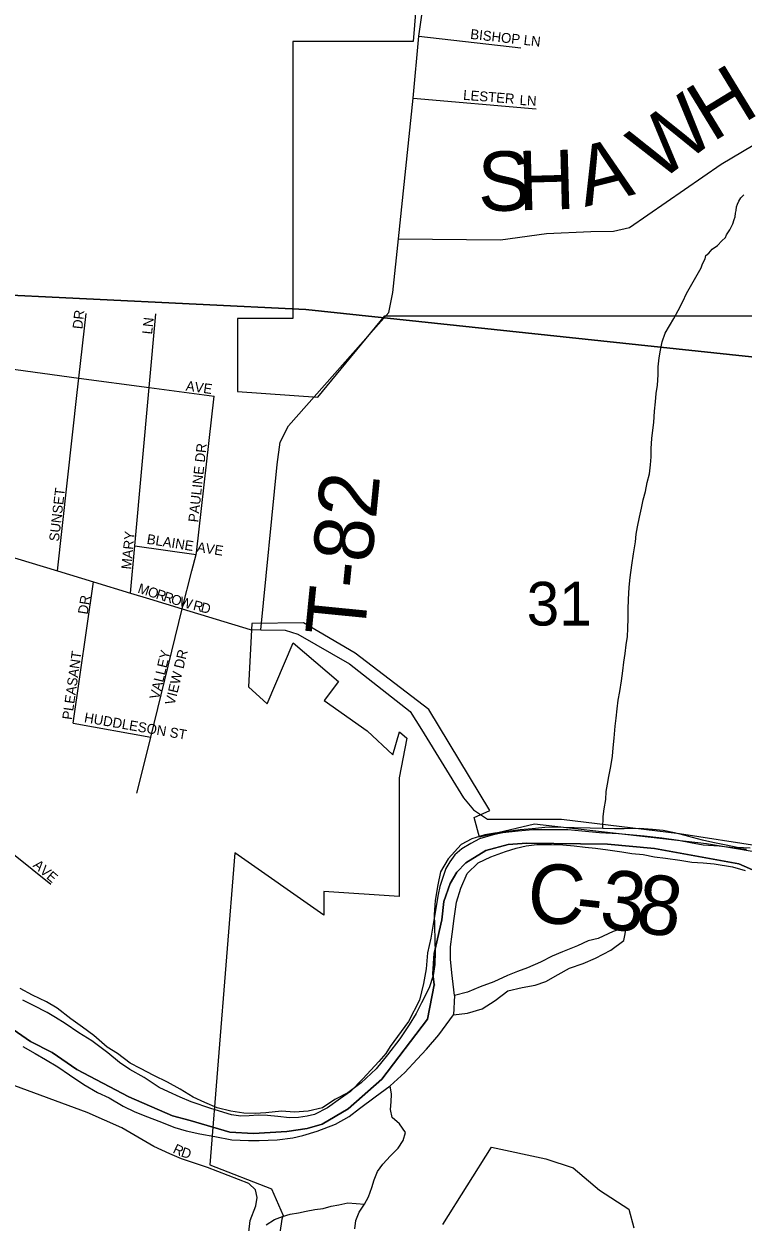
# Model space of a CAD drawing. Extents: x 1310247 to 1664935, y 284496 to 704931.
# Drawn here: x 1485268 to 1488904, y 500619 to 506675 of the extents above; entities that cross this region are included whole.
import ezdxf

# ---------------------------------------------------------------- set-up
doc = ezdxf.new("R2010")
doc.units = 0
for name, color, linetype in [('GM_P_State_Location', 7, 'Continuous'), ('GM_X_Adjacent_County', 7, 'Continuous'), ('GM_X_City_Street', 7, 'Continuous'), ('GM_X_Corporation_Text', 7, 'Continuous'), ('GM_X_County', 7, 'Continuous'), ('GM_X_County_Road_Text', 7, 'Continuous'), ('GM_X_County_Subdivision_Text', 7, 'Continuous'), ('GM_X_Major_Lake_Text', 7, 'Continuous'), ('GM_X_Minor_River_Text', 7, 'Continuous'), ('GM_X_Rail_Line', 7, 'Continuous'), ('GM_X_State_Location', 7, 'Continuous'), ('GM_X_Township_Road', 7, 'Continuous'), ('GM_X_Township_Subdivision', 7, 'Continuous'), ('GM_X_US_Location', 7, 'Continuous')]:
    doc.layers.add(name, color=color, linetype=linetype)

msp = doc.modelspace()

# ---------------------------------------------------------------- linework, layer by layer
at = {"layer": 'GM_X_Adjacent_County'}
for points in [[(1485076.3, 501686.8), (1485301.5, 501531), (1485410.9, 501475.7), (1485536.3, 501390.4), (1485799.5, 501250.7), (1486019.5, 501155.9), (1486109.4, 501131.4), (1486310.2, 501073.2), (1486428.2, 501066), (1486597.2, 501076.4), (1486701, 501090.9), (1486776, 501113.4), (1486908.2, 501190.5), (1487077.2, 501341), (1487309.6, 501644.8), (1487342.6, 501816.9), (1487336.4, 501873.1), (1487342.8, 501975.9), (1487381.4, 502145.9), (1487392, 502238.2), (1487422.7, 502329.7), (1487456.6, 502387.4), (1487502.4, 502434.1), (1487603.2, 502496.5), (1487716.4, 502526.2), (1487811.1, 502533.7), (1488218.9, 502529.2), (1488456.7, 502506.7), (1488882.7, 502429.5), (1489117.6, 502326.1)], [(1489117.6, 502326.1), (1488882.7, 502429.5), (1488456.7, 502506.7), (1488218.9, 502529.2), (1487811.1, 502533.7), (1487716.4, 502526.2), (1487603.2, 502496.5), (1487502.4, 502434.1), (1487456.6, 502387.4), (1487422.7, 502329.7), (1487392, 502238.2), (1487381.4, 502145.9), (1487342.8, 501975.9), (1487336.4, 501873.1), (1487342.6, 501816.9), (1487309.6, 501644.8), (1487077.2, 501341), (1486908.2, 501190.5), (1486776, 501113.4), (1486701, 501090.9), (1486597.2, 501076.4), (1486428.2, 501066), (1486310.2, 501073.2), (1486109.4, 501131.4), (1486019.5, 501155.9), (1485799.5, 501250.7), (1485536.3, 501390.4), (1485410.9, 501475.7), (1485301.5, 501531), (1485076.3, 501686.8)]]:
    msp.add_lwpolyline(points, dxfattribs=at)
at = {"layer": 'GM_X_City_Street'}
msp.add_line((1487444.9, 501764), (1487440.4, 501665.9), dxfattribs=at)
for points in [[(1488939.6, 502508.6), (1488875.4, 502512.2), (1488819.5, 502523.6), (1488751.6, 502537.3), (1488699.7, 502548.6), (1488624, 502568.5), (1488558.2, 502586.2), (1488500.2, 502597.7), (1488446.2, 502603), (1488380.1, 502608.7), (1488303.8, 502606.6), (1488253.5, 502605.8), (1488195.4, 502607.3), (1488131.2, 502608.9), (1488050.9, 502610.9), (1487996.8, 502612.2), (1487918.5, 502614.2), (1487838, 502606.2), (1487777.7, 502601.7), (1487703.1, 502591.5), (1487648.8, 502584.8), (1487598.3, 502576.1), (1487533.6, 502555.6), (1487478.6, 502526.9), (1487412.5, 502454.4), (1487374.7, 502389.2), (1487361, 502323.4), (1487346.9, 502243.6), (1487343, 502173.5), (1487343.7, 502119.3), (1487345.6, 502039.1), (1487348.2, 501984.9), (1487346.6, 501920.8), (1487337.1, 501864.9), (1487317.4, 501803.3), (1487279.3, 501726), (1487251.8, 501672.6), (1487216.2, 501615.4), (1487168.2, 501544.4), (1487105.9, 501463.8), (1487049.9, 501393), (1486973.8, 501322.7), (1486906.3, 501272.3), (1486841.1, 501237.8), (1486777.8, 501195.3), (1486705.1, 501179.1), (1486636.8, 501174.8), (1486570.6, 501178.4), (1486492.1, 501170.3), (1486437.8, 501167.7), (1486379.7, 501169.2), (1486313.7, 501178.8), (1486245.9, 501196.5), (1486182.3, 501222.2), (1486124.8, 501249.7), (1486057.6, 501289.5), (1485994.2, 501325.1), (1485924.8, 501358.9), (1485857.5, 501394.7), (1485806, 501422), (1485741, 501469.8), (1485689.7, 501503.1), (1485620.9, 501561), (1485563.8, 501604.5), (1485504.7, 501646), (1485435.8, 501699.9), (1485382.4, 501731.3), (1485311, 501765.1), (1485249.7, 501798.8)], [(1487444.9, 501764), (1487431.8, 501878.6), (1487425.5, 501946.9), (1487425.1, 502009.1), (1487432.8, 502073), (1487442.9, 502153), (1487455, 502234.8), (1487477, 502306.5), (1487509, 502379.8), (1487564.6, 502434.6), (1487629.6, 502465), (1487702.5, 502491.3), (1487757.2, 502508), (1487807.7, 502520.7), (1487862.1, 502527.4), (1487936.3, 502527.6), (1487992.5, 502526.1), (1488050.6, 502520.7), (1488106.6, 502513.3), (1488158.7, 502508), (1488220.7, 502500.4), (1488290.7, 502490.7), (1488342.7, 502481.3), (1488398.7, 502475.9), (1488456.7, 502464.5)], [(1488456.7, 502464.5), (1488512.7, 502457.1), (1488584.7, 502447.2), (1488644.7, 502437.7), (1488702.8, 502434.3), (1488758.9, 502428.9), (1488850.8, 502414.6), (1488914.6, 502394.9)], [(1487440.4, 501665.9), (1487510.8, 501674.2), (1487585.7, 501696.3), (1487651, 501738.8), (1487714.5, 501787.4), (1487787.2, 501803.6), (1487853.8, 501816), (1487906.4, 501834.7), (1487969.5, 501869.2), (1488026.6, 501901.9), (1488095.5, 501926.2), (1488158.4, 501952.7), (1488235.7, 501992.9), (1488301.2, 502041.4), (1488315, 502111.2), (1488248.2, 502086.8), (1488171, 502052.6), (1488120.5, 502039.8), (1488067.7, 502015.1), (1487990.6, 501985), (1487939.8, 501962.2), (1487880.8, 501931.6), (1487813.8, 501903.1), (1487763.2, 501884.4), (1487712.5, 501865.6), (1487643.4, 501833.2), (1487574.5, 501806.9), (1487511.6, 501780.4), (1487444.9, 501764)], [(1485262.2, 501505.8), (1485325.5, 501470.1), (1485376.9, 501440.8), (1485440.2, 501403.1), (1485499.4, 501363.5), (1485570.4, 501313.6), (1485639.6, 501273.8), (1485699.1, 501246.3), (1485770.3, 501204.4), (1485829.8, 501174.9), (1485893.4, 501151.2), (1485951, 501127.7), (1486030.5, 501095.7), (1486088.3, 501080.2), (1486158.1, 501064.4), (1486234.1, 501050.5), (1486320, 501034.3), (1486404.2, 501030.2), (1486458.4, 501030.9), (1486548.8, 501034.6), (1486627.4, 501044.7), (1486677.8, 501055.5), (1486750.7, 501077.7), (1486843.9, 501113.5), (1486913.2, 501151.8), (1486964.4, 501192.6), (1487044.2, 501250.8), (1487119.9, 501307), (1487194, 501375.3), (1487255.9, 501442), (1487303.4, 501492.9), (1487365.5, 501565.5), (1487440.4, 501665.9)]]:
    msp.add_lwpolyline(points, dxfattribs=at)
at = {"layer": 'GM_X_Corporation_Text'}
for points in [[(1485538.2, 504811), (1485546.4, 504884.5), (1485583, 505211.5)], [(1485807.9, 503797.5), (1485829.5, 504036.1), (1485902.1, 504836.6), (1485935.8, 505208.8)], [(1484437.8, 505024.4), (1484829.8, 504980.8), (1485178.9, 504933.9), (1485546.4, 504884.5), (1485902.1, 504836.6), (1486230.4, 504792.5)], [(1485437.5, 503909.9), (1485538.2, 504811), (1485538.2, 504811)], [(1486117.6, 503910), (1486138.6, 503993.1), (1486140.5, 504000.6), (1486230.4, 504792.5)], [(1485166.2, 504072.3), (1485165.8, 504049.1), (1485164.7, 503992.8), (1485437.5, 503909.9), (1485620.8, 503854.3), (1485807.9, 503797.5), (1485903.4, 503768.5)], [(1485829.5, 504036.1), (1486138.6, 503993.1)], [(1486069.2, 503718.2), (1486117.5, 503909.7), (1486117.6, 503910)], [(1485517.9, 503140.7), (1485620.8, 503854.3)], [(1485903.4, 503768.5), (1486069.2, 503718.2), (1486412.7, 503613.9)], [(1485890.7, 502993.1), (1485890.7, 502993.1), (1485909.7, 503070.3), (1486069.2, 503718.2)], [(1485517.9, 503140.7), (1485909.7, 503070.3)], [(1485839.7, 502786), (1485890.7, 502993.1)], [(1485033.3, 502624.3), (1485034.2, 502623.6), (1485403.6, 502327.3)], [(1486412.8, 500449.1), (1486400.6, 500523.9), (1486412.3, 500627.1), (1486440.7, 500700.7), (1486447.1, 500742), (1486439.3, 500780.7), (1486405.8, 500814.2), (1486196.8, 500894.2), (1486065.1, 500938.1), (1486005.8, 500963.9), (1485924.5, 501000), (1485763.2, 501094.2), (1485587.7, 501171.7), (1485190.2, 501318.8), (1484885.7, 501442.7), (1484516.7, 501587.2), (1484256, 501708.5), (1483987.4, 501794.7), (1483535.3, 501943.8), (1482722, 502181.9)]]:
    msp.add_lwpolyline(points, dxfattribs=at)
at = {"layer": 'GM_X_County'}
msp.add_lwpolyline([(1485056.1, 511086.7), (1490330.6, 510528.2), (1489787.4, 504902.9), (1486694.2, 505230.8), (1484474.7, 505338.4)], close=True, dxfattribs=at)
for points in [[(1484474.7, 505338.4), (1486694.2, 505230.8), (1489787.4, 504902.9)], [(1488922.5, 502501.5), (1488782.9, 502518.2), (1488703, 502523.7), (1488639.2, 502534.8), (1488577.4, 502548), (1488493.7, 502559.6), (1488403.9, 502569.3), (1488274.1, 502581.7), (1488178.3, 502585.5), (1488088.4, 502595.2), (1488018.6, 502600.5), (1487914.6, 502600.4), (1487840.6, 502601.8), (1487766.5, 502595.2), (1487690.4, 502586.6), (1487640.2, 502575.6), (1487571.8, 502554.9), (1487527.4, 502531.7), (1487482.9, 502504.5), (1487446.3, 502475.2), (1487421.7, 502439.7), (1487401, 502406.1), (1487371.3, 502314.7), (1487362.6, 502274.8), (1487340.1, 502145.3), (1487326.4, 502053.6), (1487309, 501979.9), (1487301.5, 501898), (1487288.2, 501824.3), (1487268.6, 501740.7), (1487212.5, 501631.8), (1487120.2, 501505.5), (1487097.5, 501470), (1487062.8, 501430.6), (1486981.2, 501342.2), (1486920, 501279.3), (1486869.3, 501242.3), (1486802.4, 501195.6), (1486737.9, 501162.8), (1486699.7, 501153.5), (1486655.8, 501147.8), (1486611.5, 501145.1), (1486551.7, 501152.3), (1486499.8, 501157.2), (1486451.8, 501158.1), (1486407.8, 501154.9), (1486365.8, 501153.8), (1486317.9, 501160.6), (1486212.5, 501192.6), (1486113.2, 501226.5), (1486057.6, 501249.5), (1486000.1, 501276.6), (1485952.6, 501299.5), (1485875.5, 501348.9), (1485804.3, 501390.2), (1485751, 501425.2), (1485691.9, 501474.3), (1485611.1, 501533.8), (1485545.8, 501575), (1485476.7, 501622.3), (1485427.3, 501653.2), (1485385.8, 501678), (1485316.5, 501713.3), (1485263, 501740.3)]]:
    msp.add_lwpolyline(points, dxfattribs=at)
at = {"layer": 'GM_X_County_Road_Text'}
msp.add_lwpolyline([(1486412.7, 503613.9), (1486413.9, 503613.5), (1486465.8, 503612.4), (1486589.1, 503610.5), (1486652.7, 503590.7), (1486914.5, 503439.6), (1487220.7, 503199.5), (1487279.1, 503108.3), (1487491.2, 502763.7), (1487542.1, 502702.6), (1487611.4, 502655.2), (1487986.3, 502654.4), (1488582.5, 502583.4), (1488996.2, 502517.8)], dxfattribs=at)
at = {"layer": 'GM_X_County_Subdivision_Text'}
for points in [[(1486465.8, 503612.4), (1486548.7, 504448.5), (1486564.6, 504561.5), (1486606.3, 504643.2), (1487113.4, 505216.7), (1487134.3, 505317.3), (1487162.8, 505588.9), (1487235.9, 506299.2), (1487265.3, 506612.5), (1487332.4, 507088.8), (1487329.4, 507261.5), (1487288.7, 507460.9), (1487259.4, 507574.9), (1487267.1, 507619.9), (1487304.4, 507679.1), (1487349.4, 507737.3), (1487374, 507775.8), (1487379.5, 507838.4)], [(1487162.8, 505588.9), (1487677.1, 505584), (1487909.7, 505615.9), (1488134.7, 505625), (1488248.7, 505626.5), (1488330.8, 505646.3), (1488793, 505966.3), (1488956.2, 506062.1)]]:
    msp.add_lwpolyline(points, dxfattribs=at)
at = {"layer": 'GM_X_Major_Lake_Text'}
for points in [[(1487250.5, 506750.5), (1487236.9, 506586.1), (1486627.4, 506586), (1486627.3, 505186.1), (1486347.3, 505186.1), (1486347.3, 504816.1), (1486753.7, 504787.7), (1487092.5, 505198.6), (1492015.1, 505199.2)], [(1489081.2, 502470.3), (1488719.3, 502531), (1487849.8, 502630.4), (1487572, 502563.7), (1487544.2, 502663.7), (1487624.2, 502698.8), (1487314.9, 503209.5), (1486943.2, 503493.4), (1486682.6, 503646.9), (1486421.3, 503643.3), (1486403.1, 503324.3), (1486498.6, 503237.7), (1486629.2, 503545.7), (1486858.1, 503350.8), (1486786.1, 503254.8), (1487003.1, 503101.9), (1487134.1, 502980), (1487166.6, 503096.4), (1487205.1, 503064.3), (1487165, 502864.3), (1487165, 502264.4), (1486785, 502289.4), (1486785, 502169.4), (1486334.6, 502485.3), (1486207.9, 500907.6), (1486519.7, 500786.7), (1486579.4, 500651.3), (1486572.5, 500632.5), (1486542.7, 500425.6)], [(1487386.9, 500606.9), (1487633.1, 500997.9), (1487906.8, 500938.7), (1488044.6, 500893.4), (1488179, 500779.8), (1488326.3, 500683.4), (1488352.7, 500590.1)]]:
    msp.add_lwpolyline(points, dxfattribs=at)
at = {"layer": 'GM_X_Minor_River_Text'}
for points in [[(1488617.8, 505311.9), (1488692.7, 505442.6), (1488697.2, 505456.5), (1488703.7, 505472.3), (1488712.3, 505488), (1488716.8, 505503.9), (1488731.3, 505515.5), (1488748.1, 505537), (1488774.8, 505554.2), (1488797.6, 505577.6), (1488816.3, 505595), (1488820.8, 505608.9), (1488837.7, 505634.5), (1488846.2, 505650.2), (1488852.7, 505664), (1488859.5, 505685.9), (1488864, 505699.8), (1488866.6, 505717.7), (1488869, 505731.7), (1488871.6, 505749.6), (1488876.1, 505763.5), (1488882.7, 505779.3), (1488893.2, 505795), (1488907.8, 505810.6)], [(1488195.4, 502607.3), (1488196.2, 502668.1), (1488202.9, 502708.1), (1488209.7, 502754.1), (1488212.4, 502794.2), (1488219, 502832.2), (1488225.7, 502870.1), (1488236.6, 502922.1), (1488243.5, 502974.1), (1488248.2, 503016.1), (1488253, 503064.2), (1488258, 503124.3), (1488262.7, 503166.3), (1488267.5, 503212.3), (1488272.3, 503256.3), (1488281, 503300.3), (1488290, 503354.3), (1488296.8, 503404.3), (1488301.6, 503448.4), (1488308.3, 503492.4), (1488313.1, 503536.4), (1488319.8, 503578.4), (1488322.5, 503618.4), (1488323.4, 503670.6), (1488324.2, 503716.7), (1488325, 503764.8), (1488328, 503826.9), (1488332.9, 503876.9), (1488341.9, 503938.9), (1488350.9, 503996.9), (1488360, 504056.9), (1488364.6, 504095), (1488371.3, 504132.9), (1488380.1, 504180.9), (1488390.9, 504226.8), (1488399.6, 504268.8), (1488410.4, 504310.8), (1488419.2, 504356.7), (1488431.9, 504400.6), (1488436.7, 504446.7), (1488439.4, 504486.7), (1488440.1, 504528.8), (1488443, 504578.9), (1488447.7, 504620.9), (1488452.4, 504660.9), (1488457.3, 504717), (1488462.1, 504765), (1488464.9, 504807.1), (1488471.6, 504849.1), (1488474.5, 504901.2), (1488475.1, 504941.3), (1488479.9, 504987.3), (1488486.6, 505025.3), (1488495.3, 505067.3), (1488510.1, 505111.1), (1488532.8, 505148.9), (1488553.5, 505186.6), (1488576.2, 505226.4), (1488599.1, 505272.1), (1488617.8, 505311.9)], [(1487346.1, 501815.6), (1487345.5, 501817.9)], [(1486941.4, 500584.9), (1486946.1, 500626.9), (1486962.9, 500668.7), (1486989.6, 500708.4), (1487010.3, 500746.2), (1487027.2, 500794), (1487039.8, 500831.9), (1487056.6, 500873.8), (1487083.3, 500911.4), (1487122.1, 500952.9), (1487160.9, 500992.4), (1487185.6, 501030.1), (1487198.4, 501072), (1487167, 501114.6), (1487129.4, 501147.3), (1487122.1, 501187.5), (1487124.7, 501225.5), (1487127.4, 501265.6), (1487119.9, 501307)], [(1486492.3, 500604), (1486534.9, 500631.4), (1486575.3, 500646.8), (1486613.6, 500658.2), (1486655.9, 500665.6), (1486696.1, 500673), (1486738.4, 500682.3), (1486780.6, 500687.7), (1486820.9, 500699.1), (1486861.2, 500706.4), (1486905.5, 500715.8), (1486989.6, 500708.4)]]:
    msp.add_lwpolyline(points, dxfattribs=at)
at = {"layer": 'GM_X_State_Location'}
for points in [[(1487265.3, 506612.5), (1487780, 506554.6)], [(1487235.9, 506299.2), (1487857.8, 506246.4)]]:
    msp.add_lwpolyline(points, dxfattribs=at)

# ---------------------------------------------------------------- texts
at = {"layer": 'GM_P_State_Location'}
for s, rotation, p in [('BISHOP LN', 353.5686, (1487523.3, 506599.5)), ('LESTER', 355.51773, (1487487.7, 506291.5)), ('LN', 356.97755, (1487773.5, 506265.1))]:
    msp.add_text(s, height=50, rotation=rotation, dxfattribs=at).set_placement(p)
at = {"layer": 'GM_X_Rail_Line'}
for s, rotation, p in [('DR', 83.99338, (1485563.6, 505130.3)), ('LN', 83.9832, (1485915.8, 505103.9)), ('AVE', 352.15077, (1486084.7, 504821.9)), ('PAULINE DR', 83.73734, (1486148.8, 504153.6)), ('SUNSET', 83.28941, (1485444.8, 504056.9)), ('MARY', 84.55745, (1485810.2, 503915.8)), ('BLAINE AVE', 350.99124, (1485886.9, 504047.4)), ('M', 342.23313, (1485839.9, 503800.7)), ('O', 342.22868, (1485890.2, 503784.6)), ('R', 342.24388, (1485932.1, 503771.2)), ('R', 342.23313, (1485969.8, 503759.1)), ('DR', 81.03091, (1485590.1, 503687.6)), ('O', 342.22868, (1486007.5, 503747)), ('W', 344.12017, (1486051.1, 503733.1)), ('R', 345.52617, (1486120.2, 503713.8)), ('D', 345.52903, (1486158.6, 503703.9)), ('PLEASANT', 81.86814, (1485510.9, 503155.1)), ('VALLEY', 76.46385, (1485951.1, 503257.2)), ('VIEW DR', 76.19676, (1486029.3, 503228.1)), ('HUDDLESON ST', 350.17988, (1485570.2, 503145.5)), ('AVE', 319.18259, (1485310.8, 502417.3)), ('R', 334.72777, (1486017.5, 500970.8)), ('D', 340.96571, (1486058.7, 500951.7))]:
    msp.add_text(s, height=50, rotation=rotation, dxfattribs=at).set_placement(p)
at = {"layer": 'GM_X_Township_Road'}
for s, rotation, p in [('C', 356.47723, (1487807.7, 502135.5)), ('3', 353.0512, (1488171.4, 502107.2)), ('8', 352.88854, (1488354.6, 502084.9)), ('-', 353.69601, (1488049.8, 502120.7))]:
    msp.add_text(s, height=300, rotation=rotation, dxfattribs=at).set_placement(p)
at = {"layer": 'GM_X_Township_Subdivision'}
for s, rotation, p in [('H', 31.43043, (1488748.4, 506074.4)), ('W', 36.92405, (1488476.8, 505869.8)), ('S', 1.53018, (1487566.6, 505726.9)), ('H', 1.53439, (1487768.9, 505732.3)), ('A', 14.21559, (1488104.5, 505749.3)), ('T-82', 84.3586, (1486988.8, 503569))]:
    msp.add_text(s, height=300, rotation=rotation, dxfattribs=at).set_placement(p)
at = {"layer": 'GM_X_US_Location'}
msp.add_text('31', height=221, rotation=0.00001, dxfattribs=at).set_placement((1487810.4, 503633.7))

doc.saveas('drawing.dxf')
